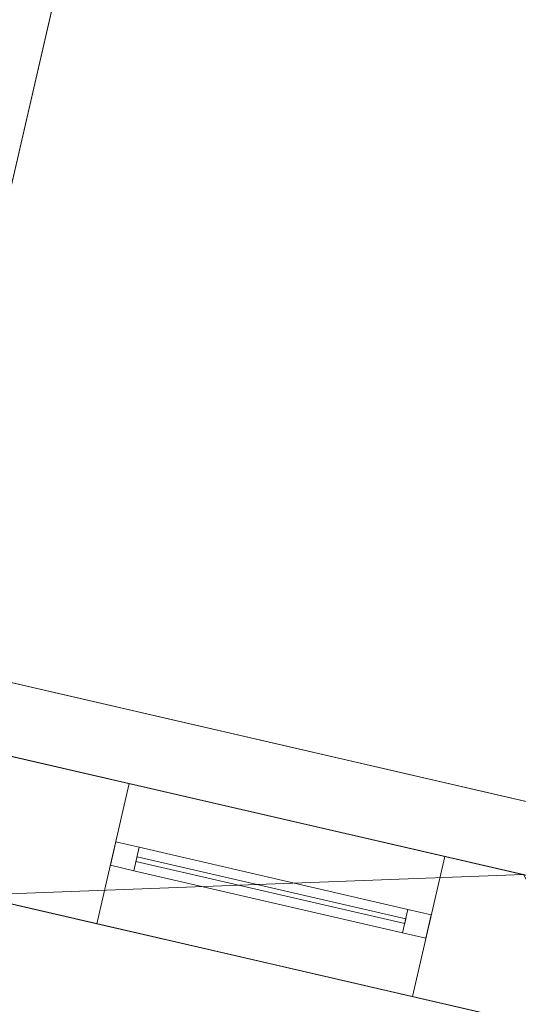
# Model space of a CAD drawing. Header units: millimetres. Extents: x -430348 to -225823, y -86243 to 5084.
# Tile 797 of 1056: x -326525 to -325484, y -62677 to -60622. Entities that reach past the tile are written whole.
import ezdxf

# ---------------------------------------------------------------- set-up
doc = ezdxf.new("R2010")
doc.units = ezdxf.units.MM
for name, color, linetype, lineweight in [('A-GLAZ-CURT', 52, 'Continuous', 9), ('A-GLAZ-CWMG', 51, 'Continuous', 9), ('A-ROOF', 132, 'Continuous', 9), ('A-WALL', 113, 'Continuous', 9)]:
    doc.layers.add(name, color=color, linetype=linetype, lineweight=lineweight)

# ---------------------------------------------------------------- blocks, each defined once
blk = doc.blocks.new('System Panel - Glazed-560278-_3D_ Copy 1')
at = {"layer": 'A-GLAZ-CURT', "transparency": 33554471}
mesh = blk.add_polyface(dxfattribs=at)
corners = [(-288, 5), (-288, 5, 1160), (288, 5, 1160), (288, 5)]
mesh.append_faces([[corners[k] for k in face] for face in [(1, 2, 3, 0)]])
mesh = blk.add_polyface(dxfattribs=at)
corners = [(288, -5), (-288, -5), (-288, 5), (288, 5)]
mesh.append_faces([[corners[k] for k in face] for face in [(3, 0, 1, 2)]])
mesh = blk.add_polyface(dxfattribs=at)
corners = [(-288, -5, 1160), (288, -5, 1160), (288, 5, 1160), (-288, 5, 1160)]
mesh.append_faces([[corners[k] for k in face] for face in [(0, 1, 2, 3)]])
mesh = blk.add_polyface(dxfattribs=at)
corners = [(-288, -5), (-288, -5, 1160), (-288, 5, 1160), (-288, 5)]
mesh.append_faces([[corners[k] for k in face] for face in [(0, 1, 2, 3)]])
mesh = blk.add_polyface(dxfattribs=at)
corners = [(288, -5, 1160), (288, -5), (288, 5), (288, 5, 1160)]
mesh.append_faces([[corners[k] for k in face] for face in [(0, 1, 2, 3)]])
mesh = blk.add_polyface(dxfattribs=at)
corners = [(-288, -5), (288, -5), (288, -5, 1160), (-288, -5, 1160)]
mesh.append_faces([[corners[k] for k in face] for face in [(3, 0, 1, 2)]])
blk = doc.blocks.new('Rectangular Mullion - 50mm x 50mm-555738-_3D_ Copy 1')
at = {"layer": 'A-GLAZ-CWMG'}
mesh = blk.add_polyface(dxfattribs=at)
corners = [(0, 25), (-50, 25), (-50, -25), (0, -25)]
mesh.append_faces([[corners[k] for k in face] for face in [(2, 3, 0, 1)]])
mesh = blk.add_polyface(dxfattribs=at)
corners = [(0, 25, -1260), (0, -25, -1260), (-50, -25, -1260), (-50, 25, -1260)]
mesh.append_faces([[corners[k] for k in face] for face in [(0, 1, 2, 3)]])
mesh = blk.add_polyface(dxfattribs=at)
corners = [(-50, 25), (0, 25), (0, 25, -1260), (-50, 25, -1260)]
mesh.append_faces([[corners[k] for k in face] for face in [(0, 1, 2, 3)]])
mesh = blk.add_polyface(dxfattribs=at)
corners = [(-50, -25), (-50, 25), (-50, 25, -1260), (-50, -25, -1260)]
mesh.append_faces([[corners[k] for k in face] for face in [(3, 0, 1, 2)]])
mesh = blk.add_polyface(dxfattribs=at)
corners = [(0, 25), (0, -25), (0, -25, -1260), (0, 25, -1260)]
mesh.append_faces([[corners[k] for k in face] for face in [(3, 0, 1, 2)]])
mesh = blk.add_polyface(dxfattribs=at)
corners = [(0, -25), (-50, -25), (-50, -25, -1260), (0, -25, -1260)]
mesh.append_faces([[corners[k] for k in face] for face in [(0, 1, 2, 3)]])
blk = doc.blocks.new('Rectangular Mullion - 50mm x 50mm-560276-_3D_ Copy 1')
at = {"layer": 'A-GLAZ-CWMG'}
mesh = blk.add_polyface(dxfattribs=at)
corners = [(0, 25), (-50, 25), (-50, -25), (0, -25)]
mesh.append_faces([[corners[k] for k in face] for face in [(2, 3, 0, 1)]])
mesh = blk.add_polyface(dxfattribs=at)
corners = [(0, 25, -576.1), (0, -25, -576.1), (-50, -25, -576.1), (-50, 25, -576.1)]
mesh.append_faces([[corners[k] for k in face] for face in [(0, 1, 2, 3)]])
mesh = blk.add_polyface(dxfattribs=at)
corners = [(-50, 25), (0, 25), (0, 25, -576.1), (-50, 25, -576.1)]
mesh.append_faces([[corners[k] for k in face] for face in [(3, 0, 1, 2)]])
mesh = blk.add_polyface(dxfattribs=at)
corners = [(-50, -25), (-50, 25), (-50, 25, -576.1), (-50, -25, -576.1)]
mesh.append_faces([[corners[k] for k in face] for face in [(3, 0, 1, 2)]])
mesh = blk.add_polyface(dxfattribs=at)
corners = [(0, 25), (0, -25), (0, -25, -576.1), (0, 25, -576.1)]
mesh.append_faces([[corners[k] for k in face] for face in [(3, 0, 1, 2)]])
mesh = blk.add_polyface(dxfattribs=at)
corners = [(0, -25), (-50, -25), (-50, -25, -576.1), (0, -25, -576.1)]
mesh.append_faces([[corners[k] for k in face] for face in [(3, 0, 1, 2)]])
blk = doc.blocks.new('Rectangular Mullion - 50mm x 50mm-555739-_3D_ Copy 1')
at = {"layer": 'A-GLAZ-CWMG'}
mesh = blk.add_polyface(dxfattribs=at)
corners = [(0, 25), (-50, 25), (-50, -25), (0, -25)]
mesh.append_faces([[corners[k] for k in face] for face in [(2, 3, 0, 1)]])
mesh = blk.add_polyface(dxfattribs=at)
corners = [(0, 25, -1260), (0, -25, -1260), (-50, -25, -1260), (-50, 25, -1260)]
mesh.append_faces([[corners[k] for k in face] for face in [(0, 1, 2, 3)]])
mesh = blk.add_polyface(dxfattribs=at)
corners = [(-50, 25), (0, 25), (0, 25, -1260), (-50, 25, -1260)]
mesh.append_faces([[corners[k] for k in face] for face in [(0, 1, 2, 3)]])
mesh = blk.add_polyface(dxfattribs=at)
corners = [(-50, -25), (-50, 25), (-50, 25, -1260), (-50, -25, -1260)]
mesh.append_faces([[corners[k] for k in face] for face in [(3, 0, 1, 2)]])
mesh = blk.add_polyface(dxfattribs=at)
corners = [(0, 25), (0, -25), (0, -25, -1260), (0, 25, -1260)]
mesh.append_faces([[corners[k] for k in face] for face in [(3, 0, 1, 2)]])
mesh = blk.add_polyface(dxfattribs=at)
corners = [(0, -25), (-50, -25), (-50, -25, -1260), (0, -25, -1260)]
mesh.append_faces([[corners[k] for k in face] for face in [(0, 1, 2, 3)]])
blk = doc.blocks.new('Rectangular Mullion - 50mm x 50mm-560277-_3D_ Copy 1')
at = {"layer": 'A-GLAZ-CWMG'}
mesh = blk.add_polyface(dxfattribs=at)
corners = [(0, 25), (-50, 25), (-50, -25), (0, -25)]
mesh.append_faces([[corners[k] for k in face] for face in [(3, 0, 1, 2)]])
mesh = blk.add_polyface(dxfattribs=at)
corners = [(0, 25, -576.1), (0, -25, -576.1), (-50, -25, -576.1), (-50, 25, -576.1)]
mesh.append_faces([[corners[k] for k in face] for face in [(3, 0, 1, 2)]])
mesh = blk.add_polyface(dxfattribs=at)
corners = [(-50, 25), (0, 25), (0, 25, -576.1), (-50, 25, -576.1)]
mesh.append_faces([[corners[k] for k in face] for face in [(3, 0, 1, 2)]])
mesh = blk.add_polyface(dxfattribs=at)
corners = [(-50, -25), (-50, 25), (-50, 25, -576.1), (-50, -25, -576.1)]
mesh.append_faces([[corners[k] for k in face] for face in [(3, 0, 1, 2)]])
mesh = blk.add_polyface(dxfattribs=at)
corners = [(0, 25), (0, -25), (0, -25, -576.1), (0, 25, -576.1)]
mesh.append_faces([[corners[k] for k in face] for face in [(3, 0, 1, 2)]])
mesh = blk.add_polyface(dxfattribs=at)
corners = [(0, -25), (-50, -25), (-50, -25, -576.1), (0, -25, -576.1)]
mesh.append_faces([[corners[k] for k in face] for face in [(3, 0, 1, 2)]])

msp = doc.modelspace()

# ---------------------------------------------------------------- block references
at = {"layer": 'A-GLAZ-CURT', "transparency": 33554471, "rotation": 166.9999999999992}
msp.add_blockref('System Panel - Glazed-560278-_3D_ Copy 1', (-326000.5, -62438.5, 63500), dxfattribs=at)
at = {"layer": 'A-GLAZ-CWMG', "extrusion": (0, 0, -1), "rotation": 13.00000000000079}
msp.add_blockref('Rectangular Mullion - 50mm x 50mm-555739-_3D_ Copy 1', (326329.9, -62362.4, -63450), dxfattribs=at)
at = {"layer": 'A-GLAZ-CWMG', "extrusion": (-0.97437, 0.224951, 0), "rotation": 90}
msp.add_blockref('Rectangular Mullion - 50mm x 50mm-560276-_3D_ Copy 1', (134172.3, 64710, 303887.6), dxfattribs=at)
at = {"layer": 'A-GLAZ-CWMG', "extrusion": (0.97437, -0.224951, 0), "rotation": 270}
msp.add_blockref('Rectangular Mullion - 50mm x 50mm-560277-_3D_ Copy 1', (-134172.3, 63450, -303311.5), dxfattribs=at)
at = {"layer": 'A-GLAZ-CWMG', "rotation": 346.9999999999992}
msp.add_blockref('Rectangular Mullion - 50mm x 50mm-555738-_3D_ Copy 1', (-325671.1, -62514.5, 64710), dxfattribs=at)

# ---------------------------------------------------------------- meshes
at = {"layer": 'A-ROOF'}
mesh = msp.add_polyface(dxfattribs=at)
corners = [(-332086.3, -60879.5, 62525), (-331245, -57235.4, 62492.4), (-328516.7, -57865.2, 62492.4), (-328912.6, -59580.1, 62507.7), (-326358.3, -60169.8, 62507.7), (-326803.7, -62099.1, 62525)]
mesh.append_faces([[corners[k] for k in face] for face in [(5, 3, 4)]], dxfattribs={"vtx0": -1})
mesh.append_faces([[corners[k] for k in face] for face in [(2, 3, 1)]], dxfattribs={"vtx1": -1})
mesh.append_faces([[corners[k] for k in face] for face in [(0, 1, 3, 5)]], dxfattribs={"vtx1": -1, "vtx2": -1})
mesh = msp.add_polyface(dxfattribs=at)
corners = [(-331245, -57235.4, 62592.4), (-332086.3, -60879.5, 62625), (-326803.7, -62099.1, 62625), (-326358.3, -60169.8, 62607.7), (-328912.6, -59580.1, 62607.7), (-328516.7, -57865.2, 62592.4)]
mesh.append_faces([[corners[k] for k in face] for face in [(0, 4, 5)]], dxfattribs={"vtx0": -1})
mesh.append_faces([[corners[k] for k in face] for face in [(4, 0, 1, 2)]], dxfattribs={"vtx0": -1, "vtx3": -1})
mesh.append_faces([[corners[k] for k in face] for face in [(3, 4, 2)]], dxfattribs={"vtx1": -1})
mesh = msp.add_polyface(dxfattribs=at)
corners = [(-326358.3, -60169.8, 62607.7), (-326803.7, -62099.1, 62625), (-326803.7, -62099.1, 62525), (-326358.3, -60169.8, 62507.7)]
mesh.append_faces([[corners[k] for k in face] for face in [(0, 1, 2, 3)]])
mesh = msp.add_polyface(dxfattribs=at)
corners = [(-318592.4, -63840.9, 64710), (-316906.2, -66539.3, 66314.9), (-318165.5, -67326.2, 67063.9), (-332868.8, -63931.7, 67063.9), (-332936.9, -63916, 67063.9), (-332194.6, -60700.6, 64710), (-332126.4, -60716.3, 64710)]
mesh.append_faces([[corners[k] for k in face] for face in [(0, 3, 6)]], dxfattribs={"vtx0": -1, "vtx1": -1})
mesh.append_faces([[corners[k] for k in face] for face in [(5, 6, 3, 4)]], dxfattribs={"vtx1": -1})
mesh.append_faces([[corners[k] for k in face] for face in [(0, 1, 2, 3)]], dxfattribs={"vtx3": -1})
mesh = msp.add_polyface(dxfattribs=at)
corners = [(-318592.4, -63840.9, 64832.8), (-332194.6, -60700.6, 64832.8), (-332936.9, -63916, 67186.7), (-318165.5, -67326.2, 67186.7), (-316906.2, -66539.3, 66437.7)]
mesh.append_faces([[corners[k] for k in face] for face in [(3, 4, 0)]], dxfattribs={"vtx2": -1})
mesh.append_faces([[corners[k] for k in face] for face in [(0, 1, 2, 3)]], dxfattribs={"vtx3": -1})
mesh = msp.add_polyface(dxfattribs=at)
corners = [(-332194.6, -60700.6, 64710), (-332194.6, -60700.6, 64832.8), (-318592.4, -63840.9, 64832.8), (-318592.4, -63840.9, 64710), (-332126.4, -60716.3, 64710)]
mesh.append_faces([[corners[k] for k in face] for face in [(2, 3, 4)]], dxfattribs={"vtx2": -1})
mesh.append_faces([[corners[k] for k in face] for face in [(4, 0, 1, 2)]], dxfattribs={"vtx3": -1})
mesh = msp.add_polyface(dxfattribs=at)
corners = [(-328169.4, -67818.5, 62306.2), (-326914.1, -62381.5, 62306.2), (-325272.3, -62760.5, 62306.2), (-326527.6, -68197.6, 62306.2)]
mesh.append_faces([[corners[k] for k in face] for face in [(0, 1, 2, 3)]])
mesh = msp.add_polyface(dxfattribs=at)
corners = [(-326914.1, -62381.5, 62406.2), (-328169.4, -67818.5, 62406.2), (-326527.6, -68197.6, 62406.2), (-325272.3, -62760.5, 62406.2)]
mesh.append_faces([[corners[k] for k in face] for face in [(3, 0, 1, 2)]])
mesh = msp.add_polyface(dxfattribs=at)
corners = [(-326914.1, -62381.5, 62406.2), (-325272.3, -62760.5, 62406.2), (-325272.3, -62760.5, 62306.2), (-326914.1, -62381.5, 62306.2)]
mesh.append_faces([[corners[k] for k in face] for face in [(1, 2, 3, 0)]])
at = {"layer": 'A-WALL'}
mesh = msp.add_polyface(dxfattribs=at)
corners = [(-318492.7, -64325.7, 59055.2), (-325272.3, -62760.5, 59055.2), (-325564.6, -62693, 59055.2), (-326621.8, -62449, 59055.2), (-326914.1, -62381.5, 59055.2), (-337272.8, -59990, 59055.2), (-337565.1, -59922.5, 59055.2), (-338713.7, -59657.3, 59055.2), (-339006, -59589.9, 59055.2), (-349473.9, -57173.2, 59055.2), (-349766.2, -57105.7, 59055.2), (-349698.7, -56813.4, 59055.2), (-344281.8, -58064, 59055.2), (-344087, -58108.9, 59055.2), (-338776.6, -59334.9, 59055.2), (-338581.8, -59379.9, 59055.2), (-337490.2, -59631.9, 59055.2), (-337295.3, -59676.9, 59055.2), (-332676.8, -60743.2, 59055.2), (-332482, -60788.2, 59055.2), (-332086.3, -60879.5, 59055.2), (-331794, -60947, 59055.2), (-327096, -62031.6, 59055.2), (-326803.7, -62099.1, 59055.2), (-325472.9, -62406.3, 59055.2), (-325179.5, -62474.1, 59055.2), (-321464.2, -63331.8, 59055.2), (-321171.8, -63399.3, 59055.2), (-318425.2, -64033.4, 59055.2)]
mesh.append_faces([[corners[k] for k in face] for face in [(0, 27, 28)]], dxfattribs={"vtx0": -1})
mesh.append_faces([[corners[k] for k in face] for face in [(24, 3, 23)]], dxfattribs={"vtx0": -1, "vtx1": -1})
mesh.append_faces([[corners[k] for k in face] for face in [(5, 18, 19), (20, 4, 5, 19), (23, 3, 4, 22), (6, 16, 17), (9, 12, 13)]], dxfattribs={"vtx0": -1, "vtx2": -1})
mesh.append_faces([[corners[k] for k in face] for face in [(24, 1, 2, 3), (4, 20, 21, 22), (1, 24, 25, 26)]], dxfattribs={"vtx0": -1, "vtx3": -1})
mesh.append_faces([[corners[k] for k in face] for face in [(7, 8, 14, 15), (8, 9, 13, 14), (5, 6, 17, 18), (6, 7, 15, 16), (0, 1, 26, 27)]], dxfattribs={"vtx1": -1, "vtx3": -1})
mesh.append_faces([[corners[k] for k in face] for face in [(9, 10, 11, 12)]], dxfattribs={"vtx3": -1})
mesh = msp.add_polyface(dxfattribs=at)
corners = [(-318425.2, -64033.4, 59055.2), (-321171.8, -63399.3, 59055.2), (-321464.2, -63331.8, 59055.2), (-325179.5, -62474.1, 59055.2), (-325472.9, -62406.3, 59055.2), (-326803.7, -62099.1, 59055.2), (-327096, -62031.6, 59055.2), (-331794, -60947, 59055.2), (-332086.3, -60879.5, 59055.2), (-332482, -60788.2, 59055.2), (-332676.8, -60743.2, 59055.2), (-337295.3, -59676.9, 59055.2), (-337490.2, -59631.9, 59055.2), (-338581.8, -59379.9, 59055.2), (-338776.6, -59334.9, 59055.2), (-344087, -58108.9, 59055.2), (-344281.8, -58064, 59055.2), (-349698.7, -56813.4, 59055.2), (-349698.7, -56813.4, 64617), (-332160.2, -60862.5, 64617), (-332160.2, -60862.5, 64817), (-318480, -64020.8, 64817), (-318425.2, -64033.4, 64857.1), (-318648.2, -63981.9, 63579.7), (-318648.2, -63981.9, 64579.7), (-319505.7, -63784, 64579.7), (-319505.7, -63784, 63579.7), (-321298.5, -63370.1, 63450), (-321298.5, -63370.1, 64710), (-322701.6, -63046.1, 64710), (-322701.6, -63046.1, 63450), (-324230.5, -62693.2, 63450), (-324230.5, -62693.2, 64710), (-325107.4, -62490.7, 64710), (-325107.4, -62490.7, 63450), (-325637.4, -62368.4, 63450), (-325637.4, -62368.4, 64710), (-326296.2, -62216.3, 64710), (-326296.2, -62216.3, 63450), (-326958.7, -62063.3, 63450), (-326958.7, -62063.3, 64710), (-327835.7, -61860.8, 64710), (-327835.7, -61860.8, 63450), (-329394.6, -61500.9, 63450), (-329394.6, -61500.9, 64710), (-330758.8, -61186, 64710), (-330758.8, -61186, 63450), (-333339, -60590.3, 63250), (-333339, -60590.3, 64510), (-334625.2, -60293.4, 64510), (-334625.2, -60293.4, 63250), (-336301.1, -59906.4, 63250), (-336301.1, -59906.4, 64510), (-337119.6, -59717.5, 64510), (-337119.6, -59717.5, 63250), (-337801.6, -59560, 63250), (-337801.6, -59560, 64510), (-338366.8, -59429.5, 64510), (-338366.8, -59429.5, 63250), (-339019.6, -59278.8, 63250), (-339019.6, -59278.8, 64510), (-339877.1, -59080.9, 64510), (-339877.1, -59080.9, 63250), (-341523.7, -58700.7, 63250), (-341523.7, -58700.7, 64510), (-342809.9, -58403.8, 64510), (-342809.9, -58403.8, 63250), (-345421.2, -57800.9, 63250), (-345421.2, -57800.9, 64510), (-346707.4, -57504, 64510), (-346707.4, -57504, 63250), (-348480.7, -57094.6, 63250), (-348480.7, -57094.6, 64510), (-349201.8, -56928.1, 64510), (-349201.8, -56928.1, 63250), (-344697, -57968.1, 61019.9), (-344697, -57968.1, 62019.9), (-345281.6, -57833.1, 62019.9), (-345281.6, -57833.1, 61019.9), (-346846.2, -57471.9, 60762.9), (-346846.2, -57471.9, 62022.9), (-347567.2, -57305.5, 62022.9), (-347567.2, -57305.5, 60762.9), (-348480.7, -57094.6, 59750), (-348480.7, -57094.6, 61750), (-349201.8, -56928.1, 61750), (-349201.8, -56928.1, 59750), (-332086.3, -60879.5, 60653.9), (-332086.3, -60879.5, 61913.9), (-333372.5, -60582.6, 61913.9), (-333372.5, -60582.6, 60653.9), (-318648.2, -63981.9, 60928.8), (-318648.2, -63981.9, 61928.8), (-319505.7, -63784, 61928.8), (-319505.7, -63784, 60928.8), (-320597, -63532, 60928.8), (-320597, -63532, 61928.8), (-321171.8, -63399.3, 61928.8), (-321171.8, -63399.3, 60928.8), (-325637.4, -62368.4, 62306.2), (-326554.4, -62156.7, 62306.2), (-326554.4, -62156.7, 59686.2), (-325637.4, -62368.4, 59686.2)]
mesh.append_faces([[corners[k] for k in face] for face in [(95, 1, 98), (23, 92, 26), (31, 99, 34), (38, 40, 37), (34, 36, 33), (39, 100, 42), (60, 57, 59), (72, 69, 71)]], dxfattribs={"vtx0": -1, "vtx1": -1})
mesh.append_faces([[corners[k] for k in face] for face in [(94, 1, 95, 93), (46, 47, 19, 45), (29, 32, 21, 28), (23, 22, 92), (11, 51, 90), (58, 14, 59, 57), (53, 56, 19, 52)]], dxfattribs={"vtx0": -1, "vtx1": -1, "vtx2": -1})
mesh.append_faces([[corners[k] for k in face] for face in [(43, 100, 6, 87), (98, 99, 31, 30)]], dxfattribs={"vtx0": -1, "vtx1": -1, "vtx2": -1, "vtx3": -1})
mesh.append_faces([[corners[k] for k in face] for face in [(98, 3, 102, 99), (88, 47, 46, 43), (42, 100, 43, 44), (20, 33, 36, 37), (34, 99, 35, 36), (38, 100, 39, 40), (20, 37, 40, 41), (66, 15, 75, 76), (71, 81, 84, 85), (18, 65, 68, 69), (18, 69, 72, 73)]], dxfattribs={"vtx0": -1, "vtx1": -1, "vtx3": -1})
mesh.append_faces([[corners[k] for k in face] for face in [(0, 91, 92, 22), (93, 95, 96), (101, 5, 6, 100), (102, 3, 4), (30, 31, 32, 29), (24, 21, 22, 23), (33, 20, 21, 32), (44, 41, 42), (45, 19, 20), (47, 88, 89, 50), (75, 15, 16, 78), (17, 86, 83, 16), (82, 83, 84, 81), (19, 60, 61), (85, 74, 71)]], dxfattribs={"vtx0": -1, "vtx2": -1})
mesh.append_faces([[corners[k] for k in face] for face in [(26, 92, 93, 96), (21, 24, 25, 28), (19, 48, 49, 52), (50, 89, 90, 51), (83, 82, 79, 16), (67, 76, 77, 80), (19, 56, 57, 60), (64, 18, 19, 61), (67, 65, 66, 76), (71, 69, 70, 81), (18, 73, 74, 85)]], dxfattribs={"vtx0": -1, "vtx2": -1, "vtx3": -1})
mesh.append_faces([[corners[k] for k in face] for face in [(98, 1, 2, 3), (87, 6, 7, 8), (87, 8, 9, 10)]], dxfattribs={"vtx0": -1, "vtx3": -1})
mesh.append_faces([[corners[k] for k in face] for face in [(87, 88, 43), (47, 48, 19), (77, 78, 80), (62, 59, 14), (66, 63, 15), (67, 68, 65), (64, 65, 18)]], dxfattribs={"vtx1": -1, "vtx2": -1})
mesh.append_faces([[corners[k] for k in face] for face in [(96, 97, 27, 26), (44, 45, 20, 41), (12, 13, 55, 54), (14, 15, 63, 62), (79, 80, 78, 16)]], dxfattribs={"vtx1": -1, "vtx2": -1, "vtx3": -1})
mesh.append_faces([[corners[k] for k in face] for face in [(94, 91, 0, 1), (97, 98, 30, 27), (101, 102, 4, 5), (99, 100, 38, 35), (25, 26, 27, 28), (54, 51, 11, 12), (13, 14, 58, 55), (90, 87, 10, 11), (49, 50, 51, 52), (85, 86, 17, 18), (80, 81, 70, 67), (53, 54, 55, 56), (61, 62, 63, 64)]], dxfattribs={"vtx1": -1, "vtx3": -1})
mesh = msp.add_polyface(dxfattribs=at)
corners = [(-349766.2, -57105.7, 59055.2), (-349473.9, -57173.2, 59055.2), (-339006, -59589.9, 59055.2), (-338713.7, -59657.3, 59055.2), (-337565.1, -59922.5, 59055.2), (-337272.8, -59990, 59055.2), (-326914.1, -62381.5, 59055.2), (-326621.8, -62449, 59055.2), (-325564.6, -62693, 59055.2), (-325272.3, -62760.5, 59055.2), (-318492.7, -64325.7, 59055.2), (-318492.7, -64325.7, 65031), (-332227.7, -61154.8, 65031), (-332227.7, -61154.8, 64831), (-349473.9, -57173.2, 64831), (-349493.4, -57168.7, 64831), (-349766.2, -57105.7, 64631.3), (-318715.7, -64274.2, 64579.7), (-318715.7, -64274.2, 63579.7), (-319573.2, -64076.3, 63579.7), (-319573.2, -64076.3, 64579.7), (-321366, -63662.4, 64710), (-321366, -63662.4, 63450), (-322769.1, -63338.4, 63450), (-322769.1, -63338.4, 64710), (-324298, -62985.5, 64710), (-324298, -62985.5, 63450), (-325174.9, -62783, 63450), (-325174.9, -62783, 64710), (-325704.9, -62660.7, 64710), (-325704.9, -62660.7, 63450), (-326363.6, -62508.6, 63450), (-326363.6, -62508.6, 64710), (-327026.2, -62355.6, 64710), (-327026.2, -62355.6, 63450), (-327903.1, -62153.2, 63450), (-327903.1, -62153.2, 64710), (-329462.1, -61793.2, 64710), (-329462.1, -61793.2, 63450), (-330826.3, -61478.3, 63450), (-330826.3, -61478.3, 64710), (-333406.5, -60882.6, 64510), (-333406.5, -60882.6, 63250), (-334692.7, -60585.7, 63250), (-334692.7, -60585.7, 64510), (-336368.6, -60198.8, 64510), (-336368.6, -60198.8, 63250), (-337187.1, -60009.8, 63250), (-337187.1, -60009.8, 64510), (-337869.1, -59852.3, 64510), (-337869.1, -59852.3, 63250), (-338434.3, -59721.9, 63250), (-338434.3, -59721.9, 64510), (-339087.1, -59571.1, 64510), (-339087.1, -59571.1, 63250), (-339944.5, -59373.2, 63250), (-339944.5, -59373.2, 64510), (-341591.2, -58993, 64510), (-341591.2, -58993, 63250), (-342877.4, -58696.1, 63250), (-342877.4, -58696.1, 64510), (-345488.7, -58093.2, 64510), (-345488.7, -58093.2, 63250), (-346774.9, -57796.3, 63250), (-346774.9, -57796.3, 64510), (-348548.2, -57386.9, 64510), (-348548.2, -57386.9, 63250), (-349269.3, -57220.4, 63250), (-349269.3, -57220.4, 64510), (-344764.5, -58260.4, 62019.9), (-344764.5, -58260.4, 61019.9), (-345349.1, -58125.4, 61019.9), (-345349.1, -58125.4, 62019.9), (-346913.6, -57764.2, 62022.9), (-346913.6, -57764.2, 60762.9), (-347634.7, -57597.8, 60762.9), (-347634.7, -57597.8, 62022.9), (-348548.2, -57386.9, 61750), (-348548.2, -57386.9, 59750), (-349269.3, -57220.4, 59750), (-349269.3, -57220.4, 61750), (-332153.8, -61171.8, 61913.9), (-332153.8, -61171.8, 60653.9), (-333439.9, -60874.9, 60653.9), (-333439.9, -60874.9, 61913.9), (-318715.7, -64274.2, 61928.8), (-318715.7, -64274.2, 60928.8), (-319573.2, -64076.3, 60928.8), (-319573.2, -64076.3, 61928.8), (-320664.4, -63824.3, 61928.8), (-320664.4, -63824.3, 60928.8), (-321239.3, -63691.6, 60928.8), (-321239.3, -63691.6, 61928.8), (-326621.8, -62449, 62306.2), (-325704.9, -62660.7, 62306.2), (-325704.9, -62660.7, 59686.2), (-326621.8, -62449, 59686.2)]
mesh.append_faces([[corners[k] for k in face] for face in [(67, 80, 66), (55, 2, 54), (93, 38, 96), (96, 7, 95), (91, 10, 90), (42, 13, 41), (19, 85, 18), (21, 11, 24)]], dxfattribs={"vtx0": -1, "vtx1": -1})
mesh.append_faces([[corners[k] for k in face] for face in [(71, 74, 78, 70), (61, 60, 14, 64), (65, 64, 14, 68), (12, 29, 28, 11), (25, 24, 11, 28)]], dxfattribs={"vtx0": -1, "vtx1": -1, "vtx2": -1})
mesh.append_faces([[corners[k] for k in face] for face in [(46, 5, 83, 43), (58, 70, 2, 55)]], dxfattribs={"vtx0": -1, "vtx1": -1, "vtx2": -1, "vtx3": -1})
mesh.append_faces([[corners[k] for k in face] for face in [(66, 76, 63, 64), (57, 56, 13, 14), (13, 45, 44, 41), (13, 42, 39, 40), (91, 95, 9, 10), (91, 26, 94, 95), (19, 89, 88, 85), (12, 37, 36, 33)]], dxfattribs={"vtx0": -1, "vtx1": -1, "vtx3": -1})
mesh.append_faces([[corners[k] for k in face] for face in [(79, 0, 1, 78), (0, 79, 80, 16), (78, 74, 75), (63, 76, 73, 62), (59, 69, 70, 58), (5, 46, 47), (46, 43, 44, 45), (50, 47, 48, 49), (60, 61, 62, 59), (58, 55, 56, 57), (54, 51, 52, 53), (90, 87, 88, 89), (23, 91, 92, 22), (94, 30, 31), (22, 19, 20, 21)]], dxfattribs={"vtx0": -1, "vtx2": -1})
mesh.append_faces([[corners[k] for k in face] for face in [(66, 80, 77, 76), (73, 71, 72, 62), (78, 1, 2, 70), (54, 2, 3, 51), (62, 72, 69, 59), (38, 81, 82, 6), (81, 38, 39, 42), (93, 34, 35, 38), (10, 86, 87, 90), (22, 92, 89, 19), (27, 29, 30, 94), (23, 25, 26, 91), (11, 17, 18, 85)]], dxfattribs={"vtx0": -1, "vtx2": -1, "vtx3": -1})
mesh.append_faces([[corners[k] for k in face] for face in [(68, 14, 15, 16)]], dxfattribs={"vtx0": -1, "vtx3": -1})
mesh.append_faces([[corners[k] for k in face] for face in [(73, 74, 71), (83, 84, 43), (65, 66, 64), (60, 57, 14), (56, 53, 13), (8, 9, 95, 7), (26, 27, 94), (23, 24, 25), (27, 28, 29)]], dxfattribs={"vtx1": -1, "vtx2": -1})
mesh.append_faces([[corners[k] for k in face] for face in [(4, 5, 47, 50), (67, 68, 16, 80), (48, 45, 13, 49), (52, 49, 13, 53), (6, 7, 96, 38), (93, 94, 31, 34), (32, 29, 12, 33), (20, 17, 11, 21)]], dxfattribs={"vtx1": -1, "vtx2": -1, "vtx3": -1})
mesh.append_faces([[corners[k] for k in face] for face in [(77, 78, 75, 76), (3, 4, 50, 51), (42, 43, 84, 81), (82, 83, 5, 6), (37, 38, 35, 36), (85, 86, 10, 11), (40, 37, 12, 13), (33, 34, 31, 32)]], dxfattribs={"vtx1": -1, "vtx3": -1})
mesh = msp.add_polyface(dxfattribs=at)
corners = [(-327096, -62031.6, 59055.2), (-326718.1, -60394.7, 59055.2), (-326425.8, -60462.2, 59055.2), (-326803.7, -62099.1, 59055.2)]
mesh.append_faces([[corners[k] for k in face] for face in [(3, 0, 1, 2)]])
mesh = msp.add_polyface(dxfattribs=at)
corners = [(-326718.1, -60394.7, 62510.3), (-327096, -62031.6, 62525), (-326803.7, -62099.1, 62525), (-326425.8, -60462.2, 62510.3)]
mesh.append_faces([[corners[k] for k in face] for face in [(0, 1, 2, 3)]])
mesh = msp.add_polyface(dxfattribs=at)
corners = [(-326425.8, -60462.2, 59055.2), (-326425.8, -60462.2, 62510.3), (-326803.7, -62099.1, 62525), (-326803.7, -62099.1, 59055.2)]
mesh.append_faces([[corners[k] for k in face] for face in [(1, 2, 3, 0)]])
mesh = msp.add_polyface(dxfattribs=at)
corners = [(-318492.7, -64325.7, 65031), (-318437.9, -64088.2, 64857.1), (-318480, -64020.8, 64817), (-332160.2, -60862.5, 64817), (-332227.7, -61154.8, 65031)]
mesh.append_faces([[corners[k] for k in face] for face in [(0, 1, 2)]], dxfattribs={"vtx2": -1})
mesh.append_faces([[corners[k] for k in face] for face in [(2, 3, 4, 0)]], dxfattribs={"vtx3": -1})
mesh = msp.add_polyface(dxfattribs=at)
corners = [(-325637.4, -62368.4, 62306.2), (-325704.9, -62660.7, 62306.2), (-326621.8, -62449, 62306.2), (-326554.4, -62156.7, 62306.2)]
mesh.append_faces([[corners[k] for k in face] for face in [(3, 0, 1, 2)]])
mesh = msp.add_polyface(dxfattribs=at)
corners = [(-325704.9, -62660.7, 59686.2), (-325637.4, -62368.4, 59686.2), (-326554.4, -62156.7, 59686.2), (-326621.8, -62449, 59686.2)]
mesh.append_faces([[corners[k] for k in face] for face in [(1, 2, 3, 0)]])
mesh = msp.add_polyface(dxfattribs=at)
corners = [(-325637.4, -62368.4, 64710), (-325704.9, -62660.7, 64710), (-326363.6, -62508.6, 64710), (-326296.2, -62216.3, 64710)]
mesh.append_faces([[corners[k] for k in face] for face in [(1, 2, 3, 0)]])
mesh = msp.add_polyface(dxfattribs=at)
corners = [(-326296.2, -62216.3, 64710), (-326363.6, -62508.6, 64710), (-326363.6, -62508.6, 63450), (-326296.2, -62216.3, 63450)]
mesh.append_faces([[corners[k] for k in face] for face in [(0, 1, 2, 3)]])
mesh = msp.add_polyface(dxfattribs=at)
corners = [(-325704.9, -62660.7, 63450), (-325637.4, -62368.4, 63450), (-326296.2, -62216.3, 63450), (-326363.6, -62508.6, 63450)]
mesh.append_faces([[corners[k] for k in face] for face in [(3, 0, 1, 2)]])
mesh = msp.add_polyface(dxfattribs=at)
corners = [(-325637.4, -62368.4, 63450), (-325704.9, -62660.7, 63450), (-325704.9, -62660.7, 64710), (-325637.4, -62368.4, 64710)]
mesh.append_faces([[corners[k] for k in face] for face in [(0, 1, 2, 3)]])
mesh = msp.add_polyface(dxfattribs=at)
corners = [(-325704.9, -62660.7, 62306.2), (-325637.4, -62368.4, 62306.2), (-325637.4, -62368.4, 59686.2), (-325704.9, -62660.7, 59686.2)]
mesh.append_faces([[corners[k] for k in face] for face in [(0, 1, 2, 3)]])

doc.saveas('drawing.dxf')
